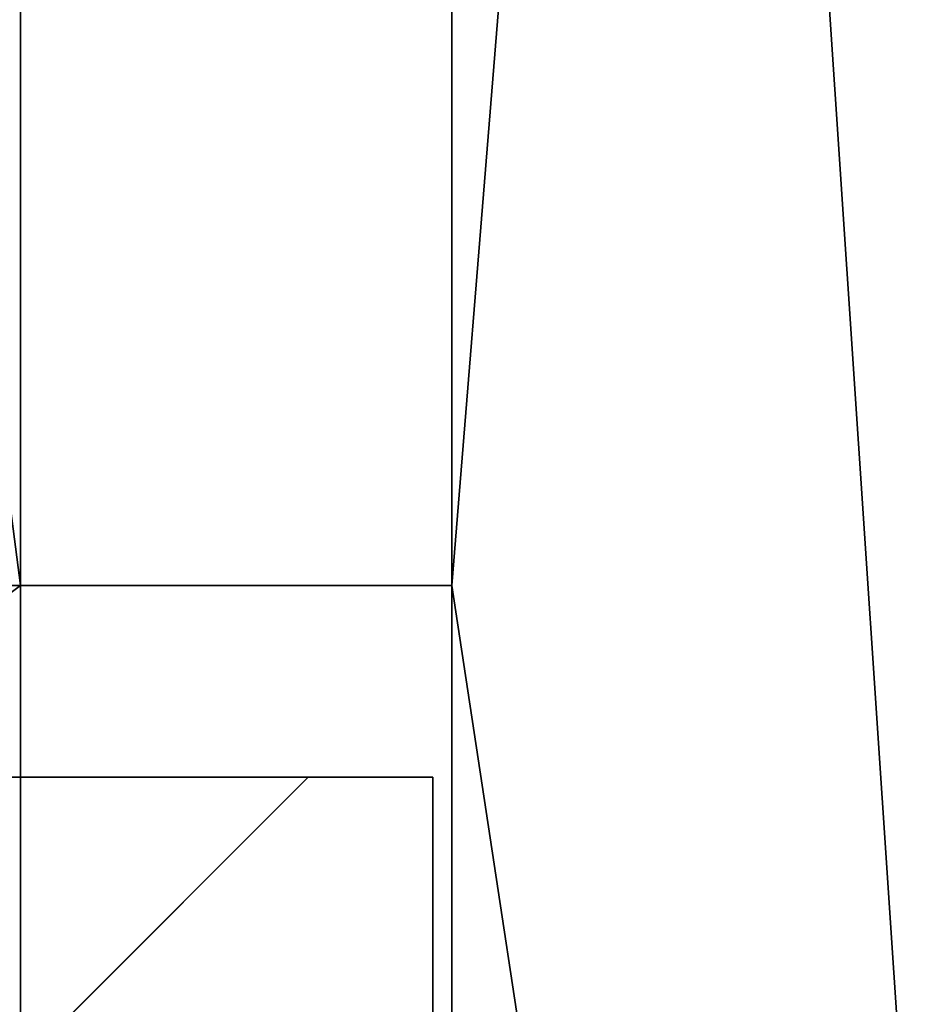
# Model space of a CAD drawing. Header units: millimetres. Extents: x -590 to 3690, y -120 to 127.
# Tile 254 of 656: x 412.49 to 421.9, y 11.63 to 21.9. Entities that reach past the tile are written whole.
import ezdxf

# ---------------------------------------------------------------- set-up
doc = ezdxf.new("R2010")
doc.units = ezdxf.units.MM
doc.layers.add('151', color=7, linetype='Continuous', true_color=0xffffff)

# ---------------------------------------------------------------- blocks, each defined once
blk = doc.blocks.new('UG_SURFACE_001')
at = {"layer": '151', "color": 252, "linetype": 'Continuous', "lineweight": 35}
for points in [[(590, -31.2, 2203), (590, 108.2, 2203), (-590, 108.2, 2203), (-590, -31.2, 2203)], [(-440, -31.2, 2053), (-440, 108.2, 2053), (440, 108.2, 2053), (440, -31.2, 2053)]]:
    blk.add_3dface(points, dxfattribs=at)
blk = doc.blocks.new('UG_SURFACE_024')
at = {"layer": '151', "color": 254, "linetype": 'Continuous', "lineweight": 35}
for points in [[(424.75, -35, 2033.25), (424.75, 111.75, 2033.25), (-424.75, 111.75, 2033.25), (-424.75, -35, 2033.25)], [(424.75, 111.75, 2033.25), (424.75, -35, 2033.25), (417, 81, 2025.5)], [(412.5, 81, 2021), (400.75, 5, 2009.25), (400.75, 106.75, 2009.25)], [(400.75, 5, 2009.25), (412.5, 81, 2021), (404.5, 13, 2013)], [(408.5, 13, 2017), (404.5, 13, 2013), (412.5, 81, 2021), (412.5, 16, 2021)], [(412.5, 81, 2021), (417, 81, 2025.5), (417, 16, 2025.5), (412.5, 16, 2021)], [(417, 16, 2025.5), (417, 81, 2025.5), (424.75, -35, 2033.25)], [(417, 16, 2025.5), (417, -33, 2025.5), (-417, -33, 2025.5), (-417, 16, 2025.5)], [(417, 16, 2025.5), (-417, 16, 2025.5), (-412.5, 16, 2021), (412.5, 16, 2021)], [(412.5, 5, 2021), (412.5, 16, 2021), (-412.5, 16, 2021), (-412.5, 5, 2021)], [(412.5, 16, 2021), (412.5, 5, 2021), (408.5, 5, 2017), (408.5, 13, 2017)], [(424.75, -35, 2033.25), (419, -35, 2027.5), (417, -33, 2025.5), (417, 16, 2025.5)]]:
    blk.add_3dface(points, dxfattribs=at)
blk = doc.blocks.new('UG_SURFACE_027')
at = {"layer": '151', "color": 254, "linetype": 'Continuous', "lineweight": 35}
for points in [[(424.75, 111.75, -7), (417, 16, -7), (417, 81, -7)], [(417, 16, -7), (424.75, 111.75, -7), (424.75, -35, -7)], [(417, 81, 2025.5), (424.75, -35, 2033.25), (424.75, 111.75, 2033.25)], [(400.798, 107.05, 2009.298), (400.75, 106.75, 2009.25), (412.5, 16, 2021), (412.5, 81, 2021)], [(412.5, 81, -7), (412.5, 16, -7), (400.75, 106.75, -7)], [(408.5, 13, -7), (404.5, 13, -7), (400.75, 106.75, -7), (412.5, 16, -7)], [(404.5, 13, 2013), (408.5, 13, 2017), (412.5, 16, 2021), (400.75, 106.75, 2009.25)], [(417, 16, -7), (412.5, 16, -7), (412.5, 81, -7), (417, 81, -7)], [(417, 81, 2025.5), (412.5, 81, 2021), (412.5, 16, 2021), (417, 16, 2025.5)], [(424.75, -35, 2033.25), (417, 81, 2025.5), (417, 16, 2025.5)], [(412.5, 16, -7), (412.5, 5, -7), (408.5, 5, -7), (408.5, 13, -7)], [(408.5, 13, 2017), (408.5, 5, 2017), (412.5, 5, 2021), (412.5, 16, 2021)], [(412.5, 5, -7), (412.5, 16, -7), (412.5, 16, 2021), (412.5, 5, 2021)], [(417, 16, 2025.5), (412.5, 16, 2021), (412.5, 16, -7), (417, 16, -7)], [(424.75, -35, -7), (419, -35, -7), (417, -33, -7), (417, 16, -7)], [(417, 16, 2025.5), (417, -33, 2025.5), (419, -35, 2027.5), (424.75, -35, 2033.25)], [(417, 16, -7), (417, -33, -7), (417, -33, 2025.5), (417, 16, 2025.5)]]:
    blk.add_3dface(points, dxfattribs=at)
blk = doc.blocks.new('UG_SURFACE_062')
at = {"layer": '151', "color": 14, "linetype": 'Continuous', "lineweight": 35}
for points in [[(416.8, 14, 2025.3), (415.5, 14, 2024), (-415.5, 14, 2024), (-416.8, 14, 2025.3)], [(416.8, -35, 2025.3), (416.8, 14, 2025.3), (-416.8, 14, 2025.3), (-416.8, -35, 2025.3)], [(415.5, 14, 2024), (412.75, 11.25, 2021.25), (-412.75, 11.25, 2021.25), (-415.5, 14, 2024)], [(412.75, 11.25, 2021.25), (415.5, 14, 2024), (416.8, 14, 2025.3), (416.8, -35, 2025.3)]]:
    blk.add_3dface(points, dxfattribs=at)
blk = doc.blocks.new('UG_SURFACE_064')
at = {"layer": '151', "color": 14, "linetype": 'Continuous', "lineweight": 35}
for points in [[(415.5, 14, -7), (412.75, 11.25, -7), (412.75, 11.25, 2021.25), (415.5, 14, 2024)], [(412.75, 11.25, -7), (415.5, 14, -7), (416.8, 14, -7), (416.8, -35, -7)], [(416.8, -35, 2025.3), (416.8, 14, 2025.3), (415.5, 14, 2024), (412.75, 11.25, 2021.25)], [(416.8, 14, 2025.3), (416.8, 14, -7), (415.5, 14, -7), (415.5, 14, 2024)], [(416.8, -35, -7), (416.8, 14, -7), (416.8, 14, 2025.3), (416.8, -35, 2025.3)]]:
    blk.add_3dface(points, dxfattribs=at)

msp = doc.modelspace()

# ---------------------------------------------------------------- linework, layer by layer
at = {"layer": '151', "color": 252, "linetype": 'Continuous', "lineweight": -3, "true_color": 0x939598}
for p, q in [((417, 16, 2025.5), (-417, 16, 2025.5)), ((412.5, 16, 2021), (-412.5, 16, 2021)), ((412.5, 16, 2021), (412.5, 5, 2021)), ((412.5, 16, -7), (412.5, 16, 2021)), ((412.5, 16, 2021), (417, 16, 2025.5)), ((417, 16, 2025.5), (412.5, 16, 2021)), ((412.5, 5, -7), (412.5, 16, -7)), ((412.5, 16, -7), (417, 16, -7)), ((412.5, 5, 2021), (412.5, 16, 2021)), ((417, 16, -7), (417, -33, -7)), ((417, 16, -7), (417, 16, 2025.5)), ((417, -33, 2025.5), (417, 16, 2025.5)), ((417, 16, 2025.5), (417, -33, 2025.5)), ((416.8, 14, 2025.3), (-416.8, 14, 2025.3)), ((415.5, 14, 2024), (-415.5, 14, 2024)), ((415.5, 14, 2024), (412.75, 11.25, 2021.25)), ((415.5, 14, 2024), (412.75, 11.25, 2021.25)), ((415.5, 14, -7), (412.75, 11.25, -7)), ((415.5, 14, -7), (416.8, 14, -7)), ((415.5, 14, 2024), (416.8, 14, 2025.3)), ((415.5, 14, -7), (415.5, 14, 2024)), ((416.8, 14, 2025.3), (415.5, 14, 2024)), ((416.8, -35, -7), (416.8, 14, -7)), ((416.8, 14, -7), (416.8, 14, 2025.3)), ((416.8, -35, 2025.3), (416.8, 14, 2025.3)), ((416.8, -35, 2025.3), (416.8, 14, 2025.3))]:
    msp.add_line(p, q, dxfattribs=at)

# ---------------------------------------------------------------- block references
for name in ['UG_SURFACE_024', 'UG_SURFACE_027', 'UG_SURFACE_001', 'UG_SURFACE_062', 'UG_SURFACE_064']:
    msp.add_blockref(name, (0, 0), dxfattribs=at)

doc.saveas('drawing.dxf')
